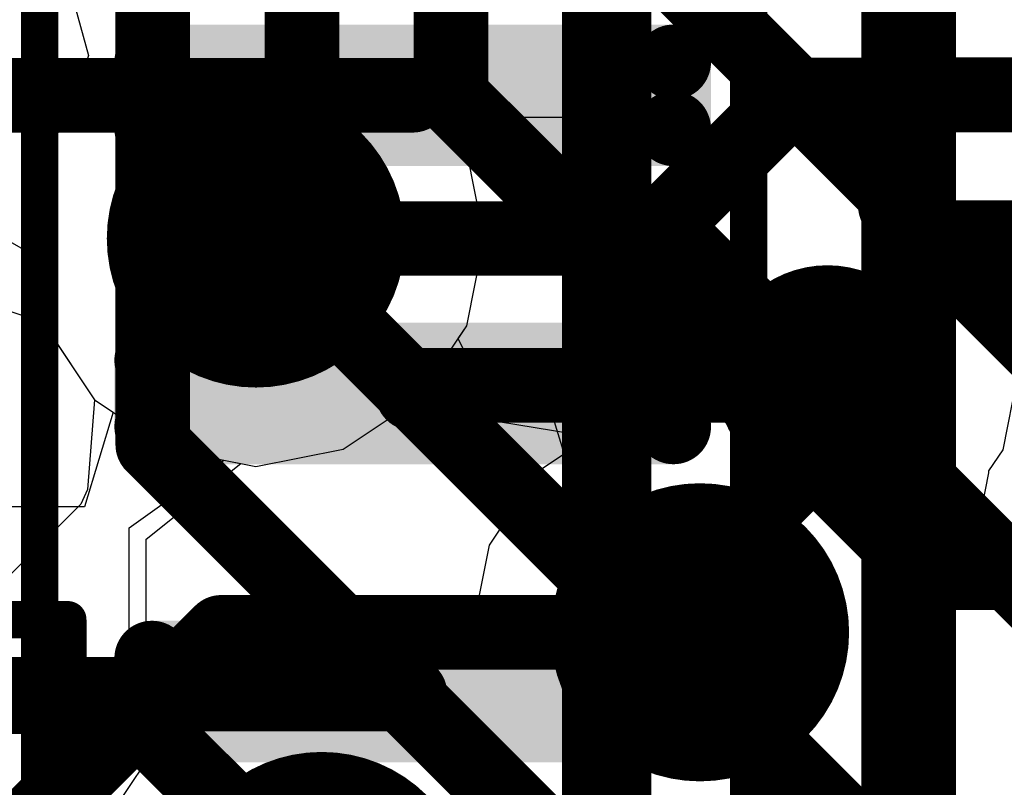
# Model space of a CAD drawing. Header units: millimetres. Extents: x -2 to 68, y -2 to 27.4.
# Tile 569 of 594: x 58.5 to 59.8, y 17.6 to 18.6. Entities that reach past the tile are written whole.
import ezdxf

# ---------------------------------------------------------------- set-up
doc = ezdxf.new("R2010")
doc.units = ezdxf.units.MM
for name, color, linetype in [('BottomLayer', 5, 'Continuous'), ('BottomPaste', 16, 'Continuous'), ('BottomSolder', 6, 'Continuous'), ('DrillGuide', 244, 'Continuous'), ('Mechanical10', 56, 'Continuous'), ('Mechanical13', 56, 'Continuous'), ('Mechanical15', 56, 'Continuous'), ('Mechanical6', 56, 'Continuous'), ('MidLayer1', 16, 'Continuous'), ('MidLayer2', 76, 'Continuous'), ('MidLayer3', 90, 'Continuous'), ('MidLayer4', 156, 'Continuous'), ('MidLayer5', 130, 'Continuous'), ('MidLayer6', 216, 'Continuous'), ('MidLayer7', 6, 'Continuous'), ('MidLayer8', 54, 'Continuous'), ('MultiLayer', 9, 'Continuous'), ('TopLayer', 1, 'Continuous'), ('TopPaste', 8, 'Continuous'), ('TopSolder', 216, 'Continuous'), ('ViaHoleLayer', 16, 'Continuous')]:
    doc.layers.add(name, color=color, linetype=linetype)

# ---------------------------------------------------------------- blocks, each defined once
blk = doc.blocks.new('LBEE5KL1DX_883_224')
at = {"layer": 'Mechanical13', "const_width": 0.127}
blk.add_lwpolyline([(-3.4798, 2.5654), (3.4544, 2.5654)], dxfattribs=at)
at = {"layer": 'Mechanical15', "const_width": 0.05}
blk.add_lwpolyline([(-3.68, 2.78), (3.68, 2.78)], dxfattribs=at)
blk = doc.blocks.new('DF40C_80DP_0_4V_51__F_________1_B_291')
at = {"layer": 'BottomLayer', "const_width": 0.0504}
for points in [[(-5.8698, -0.9404, 1), (-5.8195, -0.9404, 1)], [(-5.7805, -0.9404, 1), (-5.7302, -0.9404, 1)], [(-5.4698, -0.9404, 1), (-5.4195, -0.9404, 1)], [(-5.3805, -0.9404, 1), (-5.3302, -0.9404, 1)], [(-5.0698, -0.9404, 1), (-5.0195, -0.9404, 1)], [(-4.9805, -0.9404, 1), (-4.9302, -0.9404, 1)], [(-5.8698, -1.6396, 1), (-5.8195, -1.6396, 1)], [(-5.7805, -1.6396, 1), (-5.7302, -1.6396, 1)], [(-5.4698, -1.6396, 1), (-5.4195, -1.6396, 1)], [(-5.3805, -1.6396, 1), (-5.3302, -1.6396, 1)], [(-5.0698, -1.6396, 1), (-5.0195, -1.6396, 1)], [(-4.9805, -1.6396, 1), (-4.9302, -1.6396, 1)]]:
    blk.add_lwpolyline(points, format="xyb", close=True, dxfattribs=at)
at = {"layer": 'BottomLayer'}
for points in [[(-5.8446, -0.89), (-5.8446, -1.69), (-5.7554, -0.89), (-5.7554, -1.69)], [(-5.4446, -0.89), (-5.4446, -1.69), (-5.3554, -0.89), (-5.3554, -1.69)], [(-5.0446, -0.89), (-5.0446, -1.69), (-4.9554, -0.89), (-4.9554, -1.69)], [(-5.895, -0.9404), (-5.895, -1.6396), (-5.705, -0.9404), (-5.705, -1.6396)], [(-5.495, -0.9404), (-5.495, -1.6396), (-5.305, -0.9404), (-5.305, -1.6396)], [(-5.095, -0.9404), (-5.095, -1.6396), (-4.905, -0.9404), (-4.905, -1.6396)]]:
    blk.add_solid(points, dxfattribs=at)
at = {"layer": 'BottomPaste', "const_width": 0.0504}
for points in [[(-5.8698, -0.9404, 1), (-5.8195, -0.9404, 1)], [(-5.7805, -0.9404, 1), (-5.7302, -0.9404, 1)], [(-5.4698, -0.9404, 1), (-5.4195, -0.9404, 1)], [(-5.3805, -0.9404, 1), (-5.3302, -0.9404, 1)], [(-5.0698, -0.9404, 1), (-5.0195, -0.9404, 1)], [(-4.9805, -0.9404, 1), (-4.9302, -0.9404, 1)], [(-5.8698, -1.6396, 1), (-5.8195, -1.6396, 1)], [(-5.7805, -1.6396, 1), (-5.7302, -1.6396, 1)], [(-5.4698, -1.6396, 1), (-5.4195, -1.6396, 1)], [(-5.3805, -1.6396, 1), (-5.3302, -1.6396, 1)], [(-5.0698, -1.6396, 1), (-5.0195, -1.6396, 1)], [(-4.9805, -1.6396, 1), (-4.9302, -1.6396, 1)]]:
    blk.add_lwpolyline(points, format="xyb", close=True, dxfattribs=at)
at = {"layer": 'BottomPaste'}
for points in [[(-5.8446, -0.89), (-5.8446, -1.69), (-5.7554, -0.89), (-5.7554, -1.69)], [(-5.4446, -0.89), (-5.4446, -1.69), (-5.3554, -0.89), (-5.3554, -1.69)], [(-5.0446, -0.89), (-5.0446, -1.69), (-4.9554, -0.89), (-4.9554, -1.69)], [(-5.895, -0.9404), (-5.895, -1.6396), (-5.705, -0.9404), (-5.705, -1.6396)], [(-5.495, -0.9404), (-5.495, -1.6396), (-5.305, -0.9404), (-5.305, -1.6396)], [(-5.095, -0.9404), (-5.095, -1.6396), (-4.905, -0.9404), (-4.905, -1.6396)]]:
    blk.add_solid(points, dxfattribs=at)
at = {"layer": 'BottomSolder', "const_width": 0.0504}
for points in [[(-5.8698, -0.9404, 1), (-5.8195, -0.9404, 1)], [(-5.7805, -0.9404, 1), (-5.7302, -0.9404, 1)], [(-5.4698, -0.9404, 1), (-5.4195, -0.9404, 1)], [(-5.3805, -0.9404, 1), (-5.3302, -0.9404, 1)], [(-5.0698, -0.9404, 1), (-5.0195, -0.9404, 1)], [(-4.9805, -0.9404, 1), (-4.9302, -0.9404, 1)], [(-5.8698, -1.6396, 1), (-5.8195, -1.6396, 1)], [(-5.7805, -1.6396, 1), (-5.7302, -1.6396, 1)], [(-5.4698, -1.6396, 1), (-5.4195, -1.6396, 1)], [(-5.3805, -1.6396, 1), (-5.3302, -1.6396, 1)], [(-5.0698, -1.6396, 1), (-5.0195, -1.6396, 1)], [(-4.9805, -1.6396, 1), (-4.9302, -1.6396, 1)]]:
    blk.add_lwpolyline(points, format="xyb", close=True, dxfattribs=at)
at = {"layer": 'BottomSolder'}
for points in [[(-5.8446, -0.89), (-5.8446, -1.69), (-5.7554, -0.89), (-5.7554, -1.69)], [(-5.4446, -0.89), (-5.4446, -1.69), (-5.3554, -0.89), (-5.3554, -1.69)], [(-5.0446, -0.89), (-5.0446, -1.69), (-4.9554, -0.89), (-4.9554, -1.69)], [(-5.895, -0.9404), (-5.895, -1.6396), (-5.705, -0.9404), (-5.705, -1.6396)], [(-5.495, -0.9404), (-5.495, -1.6396), (-5.305, -0.9404), (-5.305, -1.6396)], [(-5.095, -0.9404), (-5.095, -1.6396), (-4.905, -0.9404), (-4.905, -1.6396)]]:
    blk.add_solid(points, dxfattribs=at)
at = {"layer": 'Mechanical10', "const_width": 0.12}
blk.add_lwpolyline([(8.86, -1.03), (-8.86, -1.03)], dxfattribs=at)
at = {"layer": 'Mechanical6', "const_width": 0.05}
blk.add_lwpolyline([(8.395, -1.79), (-8.395, -1.79)], dxfattribs=at)
blk = doc.blocks.new('CAP_0402_308')
at = {"layer": 'Mechanical13', "const_width": 0.12}
for points in [[(0.53, 0.28), (-0.53, 0.28)], [(-0.53, -0.28), (-0.53, 0.28)], [(0.53, -0.28), (0.53, 0.28)], [(0.53, -0.28), (-0.53, -0.28)]]:
    blk.add_lwpolyline(points, dxfattribs=at)
at = {"layer": 'Mechanical13', "const_width": 0.06}
for points in [[(-0.56, 0.28, 1), (-0.5, 0.28, 1)], [(-0.56, 0.28, 1), (-0.5, 0.28, 1)], [(0.5, 0.28, 1), (0.56, 0.28, 1)], [(0.5, 0.28, 1), (0.56, 0.28, 1)], [(-0.56, -0.28, 1), (-0.5, -0.28, 1)], [(-0.56, -0.28, 1), (-0.5, -0.28, 1)], [(0.5, -0.28, 1), (0.56, -0.28, 1)], [(0.5, -0.28, 1), (0.56, -0.28, 1)]]:
    blk.add_lwpolyline(points, format="xyb", close=True, dxfattribs=at)
at = {"layer": 'Mechanical15', "const_width": 0.05}
for points in [[(0.9, 0.44), (-0.9, 0.44)], [(-0.9, -0.44), (-0.9, 0.44)], [(0.9, -0.44), (0.9, 0.44)], [(0, -0.22), (0, 0.22)], [(0.22, 0), (-0.22, 0)], [(0.9, -0.44), (-0.9, -0.44)]]:
    blk.add_lwpolyline(points, dxfattribs=at)
at = {"layer": 'Mechanical15'}
for points, const_width in [([(-0.9125, 0.44, 1), (-0.8875, 0.44, 1)], 0.025), ([(-0.9125, 0.44, 1), (-0.8875, 0.44, 1)], 0.025), ([(0.8875, 0.44, 1), (0.9125, 0.44, 1)], 0.025), ([(0.8875, 0.44, 1), (0.9125, 0.44, 1)], 0.025), ([(-0.0125, 0.22, 1), (0.0125, 0.22, 1)], 0.025), ([(0.165, 0, 1), (-0.165, 0, 1)], 0.05), ([(-0.2325, 0, 1), (-0.2075, 0, 1)], 0.025), ([(-0.1775, 0, 1), (-0.1525, 0, 1)], 0.025), ([(0.1525, 0, 1), (0.1775, 0, 1)], 0.025), ([(0.2075, 0, 1), (0.2325, 0, 1)], 0.025), ([(-0.0125, -0.22, 1), (0.0125, -0.22, 1)], 0.025), ([(-0.9125, -0.44, 1), (-0.8875, -0.44, 1)], 0.025), ([(-0.9125, -0.44, 1), (-0.8875, -0.44, 1)], 0.025), ([(0.8875, -0.44, 1), (0.9125, -0.44, 1)], 0.025), ([(0.8875, -0.44, 1), (0.9125, -0.44, 1)], 0.025)]:
    blk.add_lwpolyline(points, format="xyb", close=True, dxfattribs=dict(at, const_width=const_width))
at = {"layer": 'TopLayer', "const_width": 0.1508}
for points in [[(-0.6746, 0.1392, 1), (-0.5238, 0.1392, 1)], [(-0.3462, 0.1392, 1), (-0.1954, 0.1392, 1)], [(0.1954, 0.1392, 1), (0.3462, 0.1392, 1)], [(0.5238, 0.1392, 1), (0.6746, 0.1392, 1)], [(-0.6746, -0.1392, 1), (-0.5238, -0.1392, 1)], [(-0.3462, -0.1392, 1), (-0.1954, -0.1392, 1)], [(0.1954, -0.1392, 1), (0.3462, -0.1392, 1)], [(0.5238, -0.1392, 1), (0.6746, -0.1392, 1)]]:
    blk.add_lwpolyline(points, format="xyb", close=True, dxfattribs=at)
at = {"layer": 'TopLayer'}
for points in [[(-0.2708, 0.29), (-0.5992, 0.29), (-0.2708, -0.29), (-0.5992, -0.29)], [(0.2708, -0.29), (0.5992, -0.29), (0.2708, 0.29), (0.5992, 0.29)], [(-0.12, 0.1392), (-0.75, 0.1392), (-0.12, -0.1392), (-0.75, -0.1392)], [(0.12, -0.1392), (0.75, -0.1392), (0.12, 0.1392), (0.75, 0.1392)]]:
    blk.add_solid(points, dxfattribs=at)
at = {"layer": 'TopPaste', "const_width": 0.1508}
for points in [[(-0.6746, 0.1392, 1), (-0.5238, 0.1392, 1)], [(-0.3462, 0.1392, 1), (-0.1954, 0.1392, 1)], [(0.1954, 0.1392, 1), (0.3462, 0.1392, 1)], [(0.5238, 0.1392, 1), (0.6746, 0.1392, 1)], [(-0.6746, -0.1392, 1), (-0.5238, -0.1392, 1)], [(-0.3462, -0.1392, 1), (-0.1954, -0.1392, 1)], [(0.1954, -0.1392, 1), (0.3462, -0.1392, 1)], [(0.5238, -0.1392, 1), (0.6746, -0.1392, 1)]]:
    blk.add_lwpolyline(points, format="xyb", close=True, dxfattribs=at)
at = {"layer": 'TopPaste'}
for points in [[(-0.2708, 0.29), (-0.5992, 0.29), (-0.2708, -0.29), (-0.5992, -0.29)], [(0.2708, -0.29), (0.5992, -0.29), (0.2708, 0.29), (0.5992, 0.29)], [(-0.12, 0.1392), (-0.75, 0.1392), (-0.12, -0.1392), (-0.75, -0.1392)], [(0.12, -0.1392), (0.75, -0.1392), (0.12, 0.1392), (0.75, 0.1392)]]:
    blk.add_solid(points, dxfattribs=at)
at = {"layer": 'TopSolder', "const_width": 0.1508}
for points in [[(-0.6746, 0.1392, 1), (-0.5238, 0.1392, 1)], [(-0.3462, 0.1392, 1), (-0.1954, 0.1392, 1)], [(0.1954, 0.1392, 1), (0.3462, 0.1392, 1)], [(0.5238, 0.1392, 1), (0.6746, 0.1392, 1)], [(-0.6746, -0.1392, 1), (-0.5238, -0.1392, 1)], [(-0.3462, -0.1392, 1), (-0.1954, -0.1392, 1)], [(0.1954, -0.1392, 1), (0.3462, -0.1392, 1)], [(0.5238, -0.1392, 1), (0.6746, -0.1392, 1)]]:
    blk.add_lwpolyline(points, format="xyb", close=True, dxfattribs=at)
at = {"layer": 'TopSolder'}
for points in [[(-0.2708, 0.29), (-0.5992, 0.29), (-0.2708, -0.29), (-0.5992, -0.29)], [(0.2708, -0.29), (0.5992, -0.29), (0.2708, 0.29), (0.5992, 0.29)], [(-0.12, 0.1392), (-0.75, 0.1392), (-0.12, -0.1392), (-0.75, -0.1392)], [(0.12, -0.1392), (0.75, -0.1392), (0.12, 0.1392), (0.75, 0.1392)]]:
    blk.add_solid(points, dxfattribs=at)

msp = doc.modelspace()

# ---------------------------------------------------------------- linework, layer by layer
at = {"layer": 'BottomLayer'}
for points, const_width in [([(58.327, 18.5), (59.035, 18.5)], 0.1), ([(59.58, 18.111), (59.591, 18.122)], 0.1), ([(59.035, 18.1), (59.046, 18.111)], 0.1), ([(59.046, 18.111), (59.58, 18.111)], 0.1), ([(58.3265, 17.6965), (59.0315, 17.6965)], 0.1), ([(59.0315, 17.6965), (59.035, 17.7)], 0.08)]:
    msp.add_lwpolyline(points, dxfattribs=dict(at, const_width=const_width))
for points, const_width in [([(59.01, 18.5, 1), (59.06, 18.5, 1)], 0.05), ([(59.516, 18.122, 1), (59.666, 18.122, 1)], 0.15), ([(59.566, 18.122, 1), (59.616, 18.122, 1)], 0.05), ([(59.021, 18.111, 1), (59.071, 18.111, 1)], 0.05), ([(59.021, 18.111, 1), (59.071, 18.111, 1)], 0.05), ([(59.555, 18.111, 1), (59.605, 18.111, 1)], 0.05), ([(59.555, 18.111, 1), (59.605, 18.111, 1)], 0.05), ([(59.01, 18.1, 1), (59.06, 18.1, 1)], 0.05), ([(59.0065, 17.6965, 1), (59.0565, 17.6965, 1)], 0.05), ([(59.0115, 17.6965, 1), (59.0515, 17.6965, 1)], 0.04), ([(59.015, 17.7, 1), (59.055, 17.7, 1)], 0.04)]:
    msp.add_lwpolyline(points, format="xyb", close=True, dxfattribs=dict(at, const_width=const_width))
at = {"layer": 'DrillGuide'}
for points, const_width in [([(58.7749, 18.3079, 1), (58.8749, 18.3079, 1)], 0.1), ([(59.566, 18.122, 1), (59.616, 18.122, 1)], 0.05), ([(59.3701, 17.7795, 1), (59.4701, 17.7795, 1)], 0.1)]:
    msp.add_lwpolyline(points, format="xyb", close=True, dxfattribs=dict(at, const_width=const_width))
at = {"layer": 'MidLayer1'}
for p, q in [((58.5728, 18.653), (58.6005, 18.5534)), ((59.0544, 18.5625), (59.0841, 18.6483)), ((59.0821, 18.4629), (59.0544, 18.5625)), ((58.6005, 18.5534), (58.5708, 18.4676)), ((58.5708, 18.4676), (58.5423, 18.425)), ((59.1075, 18.425), (59.0821, 18.4629)), ((58.5423, 18.425), (58.519, 18.3079)), ((59.1307, 18.3079), (59.1075, 18.425)), ((58.519, 18.3079), (58.5423, 18.1909)), ((59.1075, 18.1909), (59.1307, 18.3079)), ((58.5423, 18.1909), (58.6086, 18.0916)), ((59.0412, 18.0916), (59.1075, 18.1909)), ((58.6086, 18.0916), (58.7078, 18.0253)), ((58.9419, 18.0253), (59.0412, 18.0916)), ((59.4201, 18.0854), (59.3031, 18.0621)), ((59.5372, 18.0621), (59.4201, 18.0854)), ((59.3031, 18.0621), (59.2038, 17.9958)), ((59.6364, 17.9958), (59.5372, 18.0621)), ((58.7078, 18.0253), (58.8249, 18.002)), ((58.8249, 18.002), (58.9419, 18.0253)), ((59.2038, 17.9958), (59.1375, 17.8966)), ((59.7027, 17.8966), (59.6364, 17.9958)), ((59.1375, 17.8966), (59.1175, 17.7959)), ((59.726, 17.7795), (59.7027, 17.8966)), ((59.1175, 17.7959), (59.086, 17.7619)), ((59.7027, 17.6624), (59.726, 17.7795)), ((59.086, 17.7619), (58.999, 17.7078)), ((58.913, 17.7249), (58.7959, 17.7016)), ((58.999, 17.7078), (58.913, 17.7249)), ((58.7959, 17.7016), (58.6967, 17.6353)), ((59.6364, 17.5632), (59.7027, 17.6624)), ((58.6967, 17.6353), (58.6304, 17.5361))]:
    msp.add_line(p, q, dxfattribs=at)
at = {"layer": 'MidLayer1', "const_width": 0.2}
for points in [[(58.7249, 18.3079, 1), (58.9249, 18.3079, 1)], [(59.3201, 17.7795, 1), (59.5201, 17.7795, 1)], [(58.813, 17.419, 1), (59.013, 17.419, 1)]]:
    msp.add_lwpolyline(points, format="xyb", close=True, dxfattribs=at)
at = {"layer": 'MidLayer2'}
for p, q in [((58.5728, 18.653), (58.6005, 18.5534)), ((59.0544, 18.5625), (59.0841, 18.6483)), ((59.0821, 18.4629), (59.0544, 18.5625)), ((58.6005, 18.5534), (58.5708, 18.4676)), ((58.5708, 18.4676), (58.5423, 18.425)), ((59.1075, 18.425), (59.0821, 18.4629)), ((58.5423, 18.425), (58.519, 18.3079)), ((59.1307, 18.3079), (59.1075, 18.425)), ((58.519, 18.3079), (58.5423, 18.1909)), ((59.1075, 18.1909), (59.1307, 18.3079)), ((58.5423, 18.1909), (58.6086, 18.0916)), ((59.0961, 18.1739), (59.1075, 18.1909)), ((59.1502, 18.062), (59.0961, 18.1739)), ((58.6086, 18.0916), (58.5992, 17.9711)), ((59.4201, 18.0854), (59.3031, 18.0621)), ((59.5372, 18.0621), (59.4201, 18.0854)), ((59.2728, 18.0419), (59.1502, 18.062)), ((59.3031, 18.0621), (59.2728, 18.0419)), ((59.6364, 17.9958), (59.5372, 18.0621)), ((59.7027, 17.8966), (59.6364, 17.9958)), ((58.5992, 17.9711), (58.5899, 17.9514)), ((58.5899, 17.9514), (58.1498, 17.5112)), ((59.726, 17.7795), (59.7027, 17.8966)), ((59.7027, 17.6624), (59.726, 17.7795)), ((59.6364, 17.5632), (59.7027, 17.6624))]:
    msp.add_line(p, q, dxfattribs=at)
for points, const_width in [([(58.7249, 18.3079, 1), (58.9249, 18.3079, 1)], 0.2), ([(59.3201, 17.7795, 1), (59.5201, 17.7795, 1)], 0.2), ([(58.7535, 17.7795, 1), (58.8035, 17.7795, 1)], 0.05), ([(58.7535, 17.7795, 1), (58.8035, 17.7795, 1)], 0.05), ([(59.3951, 17.7795, 1), (59.4451, 17.7795, 1)], 0.05), ([(58.813, 17.419, 1), (59.013, 17.419, 1)], 0.2)]:
    msp.add_lwpolyline(points, format="xyb", close=True, dxfattribs=dict(at, const_width=const_width))
at = {"layer": 'MidLayer2', "const_width": 0.1}
for points in [[(58.33, 17.331), (58.7785, 17.7795)], [(58.7785, 17.7795), (59.4201, 17.7795)]]:
    msp.add_lwpolyline(points, dxfattribs=at)
at = {"layer": 'MidLayer3'}
for p, q in [((58.46, 18.3235), (58.523, 18.2879)), ((58.523, 18.2879), (58.5423, 18.1909)), ((58.5423, 18.1909), (58.6086, 18.0916)), ((59.0412, 18.0916), (59.0772, 18.1455)), ((59.0772, 18.1455), (59.1994, 18.1455)), ((59.1994, 18.1455), (59.2379, 18.0185)), ((58.6086, 18.0916), (58.7078, 18.0253)), ((58.9419, 18.0253), (59.0412, 18.0916)), ((58.7078, 18.0253), (58.8249, 18.002)), ((58.8249, 18.002), (58.9419, 18.0253)), ((59.2379, 18.0185), (59.2038, 17.9958)), ((59.2038, 17.9958), (59.1375, 17.8966)), ((59.1375, 17.8966), (59.1175, 17.7959)), ((59.1175, 17.7959), (59.086, 17.7619)), ((59.086, 17.7619), (58.999, 17.7078)), ((58.913, 17.7249), (58.7959, 17.7016)), ((58.999, 17.7078), (58.913, 17.7249)), ((58.7959, 17.7016), (58.6967, 17.6353)), ((58.6967, 17.6353), (58.6304, 17.5361))]:
    msp.add_line(p, q, dxfattribs=at)
at = {"layer": 'MidLayer3', "const_width": 0.1}
for points in [[(59.682, 18.4559), (59.7271, 18.501)], [(59.7271, 18.501), (60.431, 18.501)], [(59.682, 18.352), (59.682, 18.4559)], [(59.682, 18.352), (60.017, 18.017)], [(58.8249, 18.3079), (59.3867, 18.3079)], [(59.3867, 18.3079), (59.9176, 17.777)]]:
    msp.add_lwpolyline(points, dxfattribs=at)
at = {"layer": 'MidLayer3'}
for points, const_width in [([(59.7021, 18.501, 1), (59.7521, 18.501, 1)], 0.05), ([(59.7021, 18.501, 1), (59.7521, 18.501, 1)], 0.05), ([(58.7249, 18.3079, 1), (58.9249, 18.3079, 1)], 0.2), ([(59.657, 18.4559, 1), (59.707, 18.4559, 1)], 0.05), ([(59.657, 18.4559, 1), (59.707, 18.4559, 1)], 0.05), ([(59.657, 18.352, 1), (59.707, 18.352, 1)], 0.05), ([(59.657, 18.352, 1), (59.707, 18.352, 1)], 0.05), ([(58.7999, 18.3079, 1), (58.8499, 18.3079, 1)], 0.05), ([(59.3617, 18.3079, 1), (59.4117, 18.3079, 1)], 0.05), ([(59.3617, 18.3079, 1), (59.4117, 18.3079, 1)], 0.05), ([(59.3201, 17.7795, 1), (59.5201, 17.7795, 1)], 0.2), ([(58.813, 17.419, 1), (59.013, 17.419, 1)], 0.2)]:
    msp.add_lwpolyline(points, format="xyb", close=True, dxfattribs=dict(at, const_width=const_width))
at = {"layer": 'MidLayer4'}
for p, q in [((59.062, 18.5844), (59.0841, 18.6483)), ((59.4305, 18.6154), (59.2854, 18.4703)), ((59.1301, 18.4703), (59.062, 18.5844)), ((59.2854, 18.4703), (59.1301, 18.4703)), ((58.403, 18.2399), (58.5355, 18.197)), ((58.5355, 18.197), (58.5389, 18.1939)), ((58.5389, 18.1939), (58.5453, 18.1863)), ((58.5453, 18.1863), (58.6086, 18.0916)), ((59.8265, 18.0245), (59.8459, 18.122)), ((58.6086, 18.0916), (58.6336, 18.0749)), ((58.6336, 18.0749), (58.5951, 17.9479)), ((59.8076, 17.9962), (59.8265, 18.0245)), ((59.7882, 17.8957), (59.8076, 17.9933)), ((59.8076, 17.9933), (59.8076, 17.9962)), ((58.5951, 17.9479), (58.323, 17.9479)), ((59.733, 17.8131), (59.7882, 17.8957)), ((59.7216, 17.8017), (59.733, 17.8131)), ((59.726, 17.7795), (59.7216, 17.8017)), ((59.7027, 17.6624), (59.726, 17.7795)), ((59.6364, 17.5632), (59.7027, 17.6624))]:
    msp.add_line(p, q, dxfattribs=at)
at = {"layer": 'MidLayer4', "const_width": 0.1}
for points in [[(59.3526, 18.3079), (59.5453, 18.5005)], [(59.5453, 18.5005), (60.371, 18.5005)], [(58.8249, 18.3079), (59.3526, 18.3079)], [(59.5527, 18.0837), (59.591, 18.122)], [(59.5527, 17.9933), (59.5527, 18.0837)], [(59.4201, 17.8607), (59.5527, 17.9933)], [(59.4201, 17.7795), (59.4201, 17.8607)], [(59.4151, 17.7846), (59.4201, 17.7795)], [(58.323, 17.693), (58.639, 17.693)], [(58.639, 17.693), (58.913, 17.419)]]:
    msp.add_lwpolyline(points, dxfattribs=at)
at = {"layer": 'MidLayer4'}
for points, const_width in [([(59.5203, 18.5005, 1), (59.5703, 18.5005, 1)], 0.05), ([(59.5203, 18.5005, 1), (59.5703, 18.5005, 1)], 0.05), ([(58.7249, 18.3079, 1), (58.9249, 18.3079, 1)], 0.2), ([(58.7999, 18.3079, 1), (58.8499, 18.3079, 1)], 0.05), ([(59.3276, 18.3079, 1), (59.3776, 18.3079, 1)], 0.05), ([(59.3276, 18.3079, 1), (59.3776, 18.3079, 1)], 0.05), ([(59.516, 18.122, 1), (59.666, 18.122, 1)], 0.15), ([(59.566, 18.122, 1), (59.616, 18.122, 1)], 0.05), ([(59.5277, 18.0837, 1), (59.5777, 18.0837, 1)], 0.05), ([(59.5277, 18.0837, 1), (59.5777, 18.0837, 1)], 0.05), ([(59.5277, 17.9933, 1), (59.5777, 17.9933, 1)], 0.05), ([(59.5277, 17.9933, 1), (59.5777, 17.9933, 1)], 0.05), ([(59.3201, 17.7795, 1), (59.5201, 17.7795, 1)], 0.2), ([(59.3951, 17.8607, 1), (59.4451, 17.8607, 1)], 0.05), ([(59.3951, 17.8607, 1), (59.4451, 17.8607, 1)], 0.05), ([(59.3901, 17.7846, 1), (59.4401, 17.7846, 1)], 0.05), ([(59.3951, 17.7795, 1), (59.4451, 17.7795, 1)], 0.05), ([(59.3951, 17.7795, 1), (59.4451, 17.7795, 1)], 0.05), ([(58.614, 17.693, 1), (58.664, 17.693, 1)], 0.05), ([(58.614, 17.693, 1), (58.664, 17.693, 1)], 0.05), ([(58.813, 17.419, 1), (59.013, 17.419, 1)], 0.2)]:
    msp.add_lwpolyline(points, format="xyb", close=True, dxfattribs=dict(at, const_width=const_width))
at = {"layer": 'MidLayer5'}
for p, q in [((59.0544, 18.5625), (59.0841, 18.6483)), ((59.0821, 18.4629), (59.0544, 18.5625)), ((59.1075, 18.425), (59.0821, 18.4629)), ((59.1307, 18.3079), (59.1075, 18.425)), ((59.1075, 18.1909), (59.1307, 18.3079)), ((59.0412, 18.0916), (59.1075, 18.1909)), ((58.9419, 18.0253), (59.0412, 18.0916)), ((59.4201, 18.0854), (59.3031, 18.0621)), ((59.5372, 18.0621), (59.4201, 18.0854)), ((59.3031, 18.0621), (59.2038, 17.9958)), ((59.6364, 17.9958), (59.5372, 18.0621)), ((58.8249, 18.002), (58.9419, 18.0253)), ((58.6549, 17.9196), (58.7819, 18.0106)), ((58.7819, 18.0106), (58.8249, 18.002)), ((59.2038, 17.9958), (59.1375, 17.8966)), ((59.7027, 17.8966), (59.6364, 17.9958)), ((58.6549, 17.7601), (58.6549, 17.9196)), ((59.1375, 17.8966), (59.1175, 17.7959)), ((59.726, 17.7795), (59.7027, 17.8966)), ((59.1175, 17.7959), (59.086, 17.7619)), ((59.7027, 17.6624), (59.726, 17.7795)), ((58.7819, 17.6922), (58.6549, 17.7601)), ((59.086, 17.7619), (58.999, 17.7078)), ((58.913, 17.7249), (58.7959, 17.7016)), ((58.999, 17.7078), (58.913, 17.7249)), ((58.7959, 17.7016), (58.7819, 17.6922)), ((59.6364, 17.5632), (59.7027, 17.6624))]:
    msp.add_line(p, q, dxfattribs=at)
at = {"layer": 'MidLayer5', "const_width": 0.2}
for points in [[(58.7249, 18.3079, 1), (58.9249, 18.3079, 1)], [(59.3201, 17.7795, 1), (59.5201, 17.7795, 1)], [(58.813, 17.419, 1), (59.013, 17.419, 1)]]:
    msp.add_lwpolyline(points, format="xyb", close=True, dxfattribs=at)
at = {"layer": 'MidLayer6'}
for p, q in [((58.5728, 18.653), (58.6005, 18.5534)), ((59.0544, 18.5625), (59.0841, 18.6483)), ((59.0821, 18.4629), (59.0544, 18.5625)), ((58.6005, 18.5534), (58.5708, 18.4676)), ((58.5708, 18.4676), (58.5423, 18.425)), ((59.1075, 18.425), (59.0821, 18.4629)), ((58.5423, 18.425), (58.519, 18.3079)), ((59.1307, 18.3079), (59.1075, 18.425)), ((58.519, 18.3079), (58.5423, 18.1909)), ((59.1075, 18.1909), (59.1307, 18.3079)), ((58.5423, 18.1909), (58.6086, 18.0916)), ((59.0412, 18.0916), (59.1075, 18.1909)), ((58.6086, 18.0916), (58.7078, 18.0253)), ((58.9419, 18.0253), (59.0412, 18.0916)), ((59.4201, 18.0854), (59.3031, 18.0621)), ((59.5372, 18.0621), (59.4201, 18.0854)), ((59.3031, 18.0621), (59.2038, 17.9958)), ((59.6364, 17.9958), (59.5372, 18.0621)), ((58.7078, 18.0253), (58.8249, 18.002)), ((58.8249, 18.002), (58.9419, 18.0253)), ((59.2038, 17.9958), (59.1375, 17.8966)), ((59.7027, 17.8966), (59.6364, 17.9958)), ((59.1375, 17.8966), (59.1175, 17.7959)), ((59.726, 17.7795), (59.7027, 17.8966)), ((59.1175, 17.7959), (59.086, 17.7619)), ((59.7027, 17.6624), (59.726, 17.7795)), ((59.086, 17.7619), (58.999, 17.7078)), ((58.913, 17.7249), (58.7959, 17.7016)), ((58.999, 17.7078), (58.913, 17.7249)), ((58.7959, 17.7016), (58.6967, 17.6353)), ((59.6364, 17.5632), (59.7027, 17.6624)), ((58.6967, 17.6353), (58.6304, 17.5361))]:
    msp.add_line(p, q, dxfattribs=at)
at = {"layer": 'MidLayer6', "const_width": 0.2}
for points in [[(58.7249, 18.3079, 1), (58.9249, 18.3079, 1)], [(59.3201, 17.7795, 1), (59.5201, 17.7795, 1)], [(58.813, 17.419, 1), (59.013, 17.419, 1)]]:
    msp.add_lwpolyline(points, format="xyb", close=True, dxfattribs=at)
at = {"layer": 'MidLayer7'}
for p, q in [((59.0544, 18.5625), (59.0841, 18.6483)), ((59.0544, 18.5625), (59.0841, 18.6483)), ((59.0821, 18.4629), (59.0544, 18.5625)), ((59.0821, 18.4629), (59.0544, 18.5625)), ((59.1075, 18.425), (59.0821, 18.4629)), ((59.1075, 18.425), (59.0821, 18.4629)), ((59.1307, 18.3079), (59.1075, 18.425)), ((59.1307, 18.3079), (59.1075, 18.425)), ((59.1075, 18.1909), (59.1307, 18.3079)), ((59.1075, 18.1909), (59.1307, 18.3079)), ((59.0412, 18.0916), (59.1075, 18.1909)), ((59.0412, 18.0916), (59.1075, 18.1909)), ((58.9419, 18.0253), (59.0412, 18.0916)), ((58.9419, 18.0253), (59.0412, 18.0916)), ((59.4201, 18.0854), (59.3031, 18.0621)), ((59.4201, 18.0854), (59.3031, 18.0621)), ((59.5372, 18.0621), (59.4201, 18.0854)), ((59.5372, 18.0621), (59.4201, 18.0854)), ((59.3031, 18.0621), (59.2038, 17.9958)), ((59.3031, 18.0621), (59.2038, 17.9958)), ((59.6364, 17.9958), (59.5372, 18.0621)), ((59.6364, 17.9958), (59.5372, 18.0621)), ((58.8249, 18.002), (58.9419, 18.0253)), ((58.8249, 18.002), (58.9419, 18.0253)), ((58.6775, 17.9045), (58.8045, 18.0061)), ((58.6775, 17.9045), (58.8045, 18.0061)), ((58.8045, 18.0061), (58.8249, 18.002)), ((58.8045, 18.0061), (58.8249, 18.002)), ((59.2038, 17.9958), (59.1375, 17.8966)), ((59.2038, 17.9958), (59.1375, 17.8966)), ((59.7027, 17.8966), (59.6364, 17.9958)), ((59.7027, 17.8966), (59.6364, 17.9958)), ((58.6775, 17.7752), (58.6775, 17.9045)), ((58.6775, 17.7752), (58.6775, 17.9045)), ((59.1375, 17.8966), (59.1175, 17.7959)), ((59.1375, 17.8966), (59.1175, 17.7959)), ((59.726, 17.7795), (59.7027, 17.8966)), ((59.726, 17.7795), (59.7027, 17.8966)), ((59.1175, 17.7959), (59.086, 17.7619)), ((59.1175, 17.7959), (59.086, 17.7619)), ((58.7926, 17.7037), (58.6775, 17.7752)), ((58.7926, 17.7037), (58.6775, 17.7752)), ((59.7027, 17.6624), (59.726, 17.7795)), ((59.7027, 17.6624), (59.726, 17.7795)), ((59.086, 17.7619), (58.999, 17.7078)), ((59.086, 17.7619), (58.999, 17.7078)), ((58.913, 17.7249), (58.8045, 17.7033)), ((58.913, 17.7249), (58.8045, 17.7033)), ((58.999, 17.7078), (58.913, 17.7249)), ((58.999, 17.7078), (58.913, 17.7249)), ((58.8045, 17.7033), (58.7926, 17.7037)), ((58.8045, 17.7033), (58.7926, 17.7037)), ((59.6364, 17.5632), (59.7027, 17.6624)), ((59.6364, 17.5632), (59.7027, 17.6624))]:
    msp.add_line(p, q, dxfattribs=at)
at = {"layer": 'MidLayer7', "const_width": 0.2}
for points in [[(58.7249, 18.3079, 1), (58.9249, 18.3079, 1)], [(59.3201, 17.7795, 1), (59.5201, 17.7795, 1)], [(58.813, 17.419, 1), (59.013, 17.419, 1)]]:
    msp.add_lwpolyline(points, format="xyb", close=True, dxfattribs=at)
at = {"layer": 'MidLayer8'}
for p, q in [((58.5728, 18.653), (58.6005, 18.5534)), ((59.0544, 18.5625), (59.0841, 18.6483)), ((59.0821, 18.4629), (59.0544, 18.5625)), ((58.6005, 18.5534), (58.5708, 18.4676)), ((58.5708, 18.4676), (58.5423, 18.425)), ((59.1075, 18.425), (59.0821, 18.4629)), ((58.5423, 18.425), (58.519, 18.3079)), ((59.1307, 18.3079), (59.1075, 18.425)), ((58.519, 18.3079), (58.5423, 18.1909)), ((59.1075, 18.1909), (59.1307, 18.3079)), ((58.5423, 18.1909), (58.6086, 18.0916)), ((59.0412, 18.0916), (59.1075, 18.1909)), ((58.6086, 18.0916), (58.7078, 18.0253)), ((58.9419, 18.0253), (59.0412, 18.0916)), ((59.4201, 18.0854), (59.3031, 18.0621)), ((59.5372, 18.0621), (59.4201, 18.0854)), ((59.3031, 18.0621), (59.2038, 17.9958)), ((59.6364, 17.9958), (59.5372, 18.0621)), ((58.7078, 18.0253), (58.8249, 18.002)), ((58.8249, 18.002), (58.9419, 18.0253)), ((59.2038, 17.9958), (59.1375, 17.8966)), ((59.7027, 17.8966), (59.6364, 17.9958)), ((59.1375, 17.8966), (59.1175, 17.7959)), ((59.726, 17.7795), (59.7027, 17.8966)), ((59.1175, 17.7959), (59.086, 17.7619)), ((59.7027, 17.6624), (59.726, 17.7795)), ((59.086, 17.7619), (58.999, 17.7078)), ((58.913, 17.7249), (58.7959, 17.7016)), ((58.999, 17.7078), (58.913, 17.7249)), ((58.7959, 17.7016), (58.6967, 17.6353)), ((59.6364, 17.5632), (59.7027, 17.6624)), ((58.6967, 17.6353), (58.6304, 17.5361))]:
    msp.add_line(p, q, dxfattribs=at)
at = {"layer": 'MidLayer8', "const_width": 0.2}
for points in [[(58.7249, 18.3079, 1), (58.9249, 18.3079, 1)], [(59.3201, 17.7795, 1), (59.5201, 17.7795, 1)], [(58.813, 17.419, 1), (59.013, 17.419, 1)]]:
    msp.add_lwpolyline(points, format="xyb", close=True, dxfattribs=at)
at = {"layer": 'MultiLayer'}
for points, const_width in [([(58.7249, 18.3079, 1), (58.9249, 18.3079, 1)], 0.2), ([(59.516, 18.122, 1), (59.666, 18.122, 1)], 0.15), ([(59.3201, 17.7795, 1), (59.5201, 17.7795, 1)], 0.2), ([(58.813, 17.419, 1), (59.013, 17.419, 1)], 0.2)]:
    msp.add_lwpolyline(points, format="xyb", close=True, dxfattribs=dict(at, const_width=const_width))
at = {"layer": 'TopLayer', "const_width": 0.1}
for points in [[(59.0865, 18.4984), (59.0865, 19.2883)], [(58.8865, 18.2519), (58.8865, 19.2054)], [(58.6865, 18.0313), (58.6865, 19.1226)], [(59.2865, 18.7632), (59.7404, 18.3093)], [(59.0865, 18.4984), (59.7255, 17.8593)], [(59.7404, 18.3093), (60.2505, 18.3093)], [(58.8865, 18.2519), (59.7291, 17.4093)], [(58.6865, 18.0313), (59.7584, 16.9593)], [(59.7255, 17.8593), (60.2505, 17.8593)]]:
    msp.add_lwpolyline(points, dxfattribs=at)
at = {"layer": 'TopLayer', "const_width": 0.05}
for points in [[(59.0615, 18.4984, 1), (59.1115, 18.4984, 1)], [(59.0615, 18.4984, 1), (59.1115, 18.4984, 1)], [(59.7154, 18.3093, 1), (59.7654, 18.3093, 1)], [(59.7154, 18.3093, 1), (59.7654, 18.3093, 1)], [(58.8615, 18.2519, 1), (58.9115, 18.2519, 1)], [(58.8615, 18.2519, 1), (58.9115, 18.2519, 1)], [(58.6615, 18.0313, 1), (58.7115, 18.0313, 1)], [(58.6615, 18.0313, 1), (58.7115, 18.0313, 1)], [(59.7005, 17.8593, 1), (59.7505, 17.8593, 1)], [(59.7005, 17.8593, 1), (59.7505, 17.8593, 1)]]:
    msp.add_lwpolyline(points, format="xyb", close=True, dxfattribs=at)
at = {"layer": 'ViaHoleLayer'}
for points, const_width in [([(58.7749, 18.3079, 1), (58.8749, 18.3079, 1)], 0.1), ([(59.566, 18.122, 1), (59.616, 18.122, 1)], 0.05), ([(59.3701, 17.7795, 1), (59.4701, 17.7795, 1)], 0.1)]:
    msp.add_lwpolyline(points, format="xyb", close=True, dxfattribs=dict(at, const_width=const_width))

# ---------------------------------------------------------------- block references
for name, p, rotation in [('DF40C_80DP_0_4V_51__F_________1_B_291', (60.325, 12.7), 270), ('LBEE5KL1DX_883_224', (62.2655, 17.4093), 90), ('CAP_0402_308', (58.1327, 16.8964), 270)]:
    msp.add_blockref(name, p, dxfattribs=dict(rotation=rotation))

doc.saveas('drawing.dxf')
